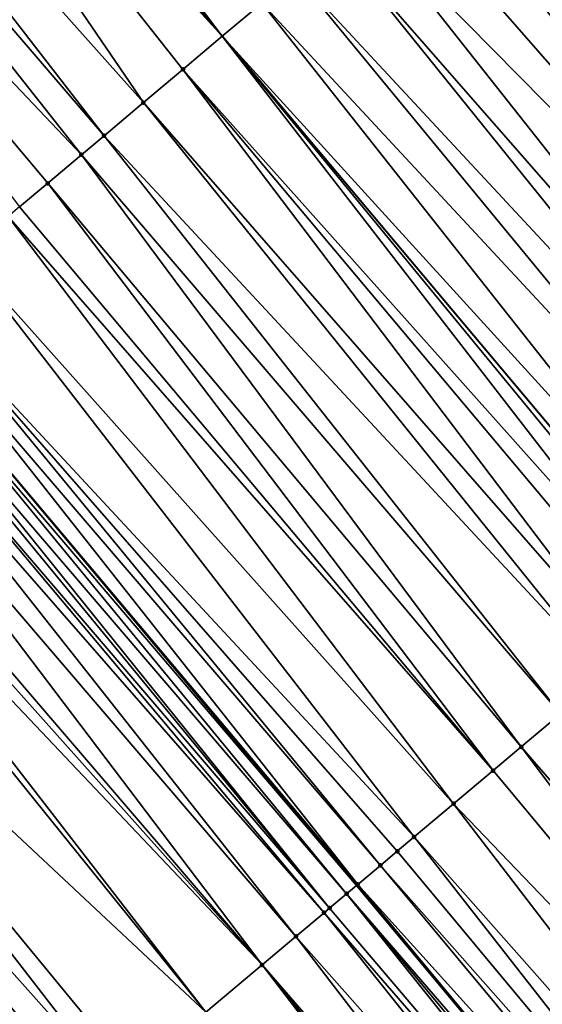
# Model space of a CAD drawing. Header units: feet. Extents: x 2004186 to 2014793, y 836912 to 864902.
# Tile 396 of 656: x 2009378 to 2009392, y 849611 to 849637. Entities that reach past the tile are written whole.
import ezdxf

# ---------------------------------------------------------------- set-up
doc = ezdxf.new("R2010")
doc.units = ezdxf.units.FT
doc.header["$LTSCALE"] = 100
doc.header["$MEASUREMENT"] = 0
for name, color, linetype, lineweight in [('GPL_Skip Line', 2, 'Continuous', 40), ('Road Shots', 4, 'Continuous', 200), ('Road X-Section', 30, 'Continuous', 13)]:
    doc.layers.add(name, color=color, linetype=linetype, lineweight=lineweight)
doc.layers.add('I-77 SB_MM21-27-Surface-TIN', color=7, linetype='Continuous')

msp = doc.modelspace()

# ---------------------------------------------------------------- linework, layer by layer
at = {"layer": 'GPL_Skip Line'}
for points in [[(2009438.129472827, 849552.3511062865, 426.1477713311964), (2009425.334444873, 849567.722633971, 426.2439972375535), (2009412.539379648, 849583.0942064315, 426.2860564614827), (2009399.744316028, 849598.4657769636, 426.3304347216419), (2009386.976921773, 849613.7717404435, 426.3519453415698), (2009374.115921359, 849629.0882366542, 426.3416086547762), (2009361.254929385, 849644.4047228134, 426.3595883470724), (2009348.393928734, 849659.7212193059, 426.3483312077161), (2009335.530203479, 849675.0286495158, 426.3273471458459), (2009322.648573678, 849690.327785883, 426.3167931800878), (2009309.766964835, 849705.6268973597, 426.2555082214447), (2009296.885324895, 849720.9260457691, 426.2694924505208), (2009284.003696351, 849736.2251806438, 426.2559963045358), (2009271.12207426, 849751.5243078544, 426.226711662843), (2009258.240436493, 849766.8234536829, 426.2355876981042), (2009245.35881301, 849782.1225825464, 426.2096794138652)], [(2009459.985824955, 849544.5104903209, 426.249524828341), (2009447.348453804, 849560.0116358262, 426.2957450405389), (2009434.566216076, 849575.3938657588, 426.3390876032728), (2009421.78395499, 849590.7761238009, 426.3484137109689), (2009409.00170277, 849606.1583711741, 426.370651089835), (2009396.197962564, 849621.5226607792, 426.3916740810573), (2009383.32899335, 849636.8324452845, 426.4032966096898), (2009370.460031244, 849652.1422213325, 426.4386457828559), (2009357.591051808, 849667.452017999, 426.4161522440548), (2009344.720171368, 849682.7602036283, 426.4328873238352), (2009331.844726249, 849698.064536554, 426.4145080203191), (2009318.969288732, 849713.3688604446, 426.3776807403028), (2009306.093820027, 849728.6732214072, 426.4165438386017), (2009293.218369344, 849743.9775609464, 426.4116676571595), (2009280.342932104, 849759.2818845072, 426.3741667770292), (2009267.467481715, 849774.5862236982, 426.3685787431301)]]:
    msp.add_polyline3d(points, dxfattribs=at)
at = {"layer": 'I-77 SB_MM21-27-Surface-TIN', "color": 128, "linetype": 'ByBlock', "lineweight": -2}
for points in [[(2009371.225520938, 849652.7856694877, 426.4397844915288), (2009370.460031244, 849652.1422213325, 426.4386457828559), (2009383.32899335, 849636.8324452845, 426.4032966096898)], [(2009371.225520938, 849652.7856694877, 426.4397844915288), (2009383.32899335, 849636.8324452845, 426.4032966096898), (2009384.400679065, 849637.7332725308, 426.4053858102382)], [(2009369.847638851, 849651.627463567, 426.4356057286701), (2009383.32899335, 849636.8324452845, 426.4032966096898), (2009370.460031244, 849652.1422213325, 426.4386457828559)], [(2009369.847638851, 849651.627463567, 426.4356057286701), (2009367.857358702, 849649.9545066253, 426.4094673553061), (2009381.185619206, 849635.0307940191, 426.3900646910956)], [(2009369.847638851, 849651.627463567, 426.4356057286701), (2009382.257307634, 849635.9316180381, 426.4012074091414), (2009383.32899335, 849636.8324452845, 426.4032966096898)], [(2009369.847638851, 849651.627463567, 426.4356057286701), (2009381.185619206, 849635.0307940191, 426.3900646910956), (2009382.257307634, 849635.9316180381, 426.4012074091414)], [(2009367.857358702, 849649.9545066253, 426.4094673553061), (2009367.091866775, 849649.3110611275, 426.400873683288), (2009380.113930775, 849634.1299700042, 426.3789095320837)], [(2009367.857358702, 849649.9545066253, 426.4094673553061), (2009380.113930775, 849634.1299700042, 426.3789095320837), (2009381.185619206, 849635.0307940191, 426.3900646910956)], [(2009367.091866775, 849649.3110611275, 426.400873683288), (2009365.71398301, 849648.152857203, 426.3910950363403), (2009379.501537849, 849633.6152128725, 426.3740833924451)], [(2009367.091866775, 849649.3110611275, 426.400873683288), (2009379.501537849, 849633.6152128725, 426.3740833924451), (2009380.113930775, 849634.1299700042, 426.3789095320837)], [(2009365.71398301, 849648.152857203, 426.3910950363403), (2009378.582950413, 849632.8430748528, 426.3733585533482), (2009379.501537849, 849633.6152128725, 426.3740833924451)], [(2009365.71398301, 849648.152857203, 426.3910950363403), (2009377.817459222, 849632.1996284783, 426.3672134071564), (2009378.582950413, 849632.8430748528, 426.3733585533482)], [(2009391.902476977, 849644.0390657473, 426.4130199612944), (2009391.290087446, 849643.5243045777, 426.419521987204), (2009404.61835645, 849628.6005818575, 426.4285291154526)], [(2009392.055573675, 849644.1677568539, 426.4091106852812), (2009391.902476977, 849644.0390657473, 426.4130199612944), (2009404.924549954, 849628.8579639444, 426.4210639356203)], [(2009391.902476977, 849644.0390657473, 426.4130199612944), (2009404.61835645, 849628.6005818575, 426.4285291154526), (2009404.924549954, 849628.8579639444, 426.4210639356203)], [(2009391.290087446, 849643.5243045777, 426.419521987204), (2009390.524597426, 849642.8808568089, 426.4172875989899), (2009403.852867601, 849627.9571326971, 426.4301988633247)], [(2009391.290087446, 849643.5243045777, 426.419521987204), (2009404.159063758, 849628.2145116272, 426.431590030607), (2009404.61835645, 849628.6005818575, 426.4285291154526)], [(2009391.290087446, 849643.5243045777, 426.419521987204), (2009403.852867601, 849627.9571326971, 426.4301988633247), (2009404.159063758, 849628.2145116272, 426.431590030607)], [(2009390.524597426, 849642.8808568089, 426.4172875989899), (2009389.452911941, 849641.9800292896, 426.4159640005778), (2009402.781181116, 849627.0563063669, 426.4255393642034)], [(2009390.524597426, 849642.8808568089, 426.4172875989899), (2009403.087378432, 849627.3136839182, 426.4307987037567), (2009403.852867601, 849627.9571326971, 426.4301988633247)], [(2009390.524597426, 849642.8808568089, 426.4172875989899), (2009402.781181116, 849627.0563063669, 426.4255393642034), (2009403.087378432, 849627.3136839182, 426.4307987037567)], [(2009389.452911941, 849641.9800292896, 426.4159640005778), (2009388.993619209, 849641.5939591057, 426.4188956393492), (2009402.321887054, 849626.6702377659, 426.4240304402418)], [(2009389.452911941, 849641.9800292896, 426.4159640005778), (2009402.321887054, 849626.6702377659, 426.4240304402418), (2009402.781181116, 849627.0563063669, 426.4255393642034)], [(2009388.993619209, 849641.5939591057, 426.4188956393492), (2009388.075031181, 849640.8218217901, 426.416195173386), (2009401.250200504, 849625.7694115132, 426.4191533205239)], [(2009388.993619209, 849641.5939591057, 426.4188956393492), (2009401.250200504, 849625.7694115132, 426.4191533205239), (2009402.321887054, 849626.6702377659, 426.4240304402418)], [(2009388.075031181, 849640.8218217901, 426.416195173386), (2009387.156443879, 849640.0496836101, 426.4159197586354), (2009401.250200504, 849625.7694115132, 426.4191533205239)], [(2009387.156443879, 849640.0496836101, 426.4159197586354), (2009386.390952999, 849639.4062368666, 426.4108098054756), (2009399.566121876, 849624.35382712, 426.4122801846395)], [(2009387.156443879, 849640.0496836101, 426.4159197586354), (2009399.566121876, 849624.35382712, 426.4122801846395), (2009401.250200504, 849625.7694115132, 426.4191533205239)], [(2009386.390952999, 849639.4062368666, 426.4108098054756), (2009385.319266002, 849638.5054111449, 426.4044430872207), (2009398.953728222, 849623.8390708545, 426.4050241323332)], [(2009386.390952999, 849639.4062368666, 426.4108098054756), (2009398.953728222, 849623.8390708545, 426.4050241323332), (2009399.566121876, 849624.35382712, 426.4122801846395)], [(2009385.319266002, 849638.5054111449, 426.4044430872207), (2009384.400679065, 849637.7332725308, 426.4053858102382), (2009398.03513919, 849623.0669347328, 426.3989746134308)], [(2009385.319266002, 849638.5054111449, 426.4044430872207), (2009398.03513919, 849623.0669347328, 426.3989746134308), (2009398.953728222, 849623.8390708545, 426.4050241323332)], [(2009384.400679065, 849637.7332725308, 426.4053858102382), (2009383.32899335, 849636.8324452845, 426.4032966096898), (2009396.810355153, 849622.0374183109, 426.395377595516)], [(2009384.400679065, 849637.7332725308, 426.4053858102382), (2009396.810355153, 849622.0374183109, 426.395377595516), (2009398.03513919, 849623.0669347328, 426.3989746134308)], [(2009382.257307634, 849635.9316180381, 426.4012074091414), (2009395.585571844, 849621.0079010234, 426.3942091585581), (2009383.32899335, 849636.8324452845, 426.4032966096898)], [(2009396.044864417, 849621.3939713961, 426.390748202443), (2009396.197962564, 849621.5226607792, 426.3916740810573), (2009383.32899335, 849636.8324452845, 426.4032966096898)], [(2009396.810355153, 849622.0374183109, 426.395377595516), (2009383.32899335, 849636.8324452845, 426.4032966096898), (2009396.197962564, 849621.5226607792, 426.3916740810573)], [(2009396.044864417, 849621.3939713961, 426.390748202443), (2009383.32899335, 849636.8324452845, 426.4032966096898), (2009395.585571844, 849621.0079010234, 426.3942091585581)], [(2009382.257307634, 849635.9316180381, 426.4012074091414), (2009381.185619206, 849635.0307940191, 426.3900646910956), (2009394.360786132, 849619.9783865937, 426.3850227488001)], [(2009382.257307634, 849635.9316180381, 426.4012074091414), (2009394.360786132, 849619.9783865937, 426.3850227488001), (2009395.126277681, 849620.6218325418, 426.3923645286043)], [(2009382.257307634, 849635.9316180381, 426.4012074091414), (2009395.126277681, 849620.6218325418, 426.3923645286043), (2009395.585571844, 849621.0079010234, 426.3942091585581)], [(2009381.185619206, 849635.0307940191, 426.3900646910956), (2009380.113930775, 849634.1299700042, 426.3789095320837), (2009393.748392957, 849619.4636297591, 426.3793633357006)], [(2009381.185619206, 849635.0307940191, 426.3900646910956), (2009393.748392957, 849619.4636297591, 426.3793633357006), (2009394.360786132, 849619.9783865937, 426.3850227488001)], [(2009380.113930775, 849634.1299700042, 426.3789095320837), (2009379.501537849, 849633.6152128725, 426.3740833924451), (2009392.523607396, 849618.4341151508, 426.3706788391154)], [(2009380.113930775, 849634.1299700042, 426.3789095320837), (2009392.523607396, 849618.4341151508, 426.3706788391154), (2009393.748392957, 849619.4636297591, 426.3793633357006)], [(2009379.501537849, 849633.6152128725, 426.3740833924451), (2009378.582950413, 849632.8430748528, 426.3733585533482), (2009391.451921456, 849617.5332881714, 426.3678402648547)], [(2009379.501537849, 849633.6152128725, 426.3740833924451), (2009391.451921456, 849617.5332881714, 426.3678402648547), (2009392.523607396, 849618.4341151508, 426.3706788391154)], [(2009378.582950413, 849632.8430748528, 426.3733585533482), (2009377.817459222, 849632.1996284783, 426.3672134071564), (2009390.686430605, 849616.889841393, 426.3628285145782)], [(2009378.582950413, 849632.8430748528, 426.3733585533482), (2009390.686430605, 849616.889841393, 426.3628285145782), (2009391.451921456, 849617.5332881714, 426.3678402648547)], [(2009377.817459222, 849632.1996284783, 426.3672134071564), (2009377.511263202, 849631.9422493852, 426.3662793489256), (2009390.686430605, 849616.889841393, 426.3628285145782)], [(2009377.511263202, 849631.9422493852, 426.3662793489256), (2009376.286479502, 849630.9127325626, 426.3638070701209), (2009389.614744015, 849615.9890151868, 426.3578214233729)], [(2009377.511263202, 849631.9422493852, 426.3662793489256), (2009389.614744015, 849615.9890151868, 426.3578214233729), (2009390.686430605, 849616.889841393, 426.3628285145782)], [(2009376.286479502, 849630.9127325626, 426.3638070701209), (2009374.908597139, 849629.7545269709, 426.358685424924), (2009388.543058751, 849615.0881874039, 426.3572368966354)], [(2009376.286479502, 849630.9127325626, 426.3638070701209), (2009388.543058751, 849615.0881874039, 426.3572368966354), (2009389.614744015, 849615.9890151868, 426.3578214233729)], [(2009374.908597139, 849629.7545269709, 426.358685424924), (2009374.602400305, 849629.4971488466, 426.3550338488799), (2009387.624472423, 849614.3160480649, 426.3602132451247)], [(2009374.908597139, 849629.7545269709, 426.358685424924), (2009388.083766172, 849614.7021170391, 426.3606753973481), (2009388.543058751, 849615.0881874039, 426.3572368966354)], [(2009374.908597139, 849629.7545269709, 426.358685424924), (2009387.624472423, 849614.3160480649, 426.3602132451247), (2009388.083766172, 849614.7021170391, 426.3606753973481)], [(2009374.602400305, 849629.4971488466, 426.3550338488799), (2009374.115921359, 849629.0882366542, 426.3416086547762), (2009387.012078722, 849613.8012918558, 426.3527986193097)], [(2009374.602400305, 849629.4971488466, 426.3550338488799), (2009387.012078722, 849613.8012918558, 426.3527986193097), (2009387.624472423, 849614.3160480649, 426.3602132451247)], [(2009373.990003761, 849628.9823960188, 426.3381337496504), (2009386.976921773, 849613.7717404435, 426.3519453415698), (2009374.115921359, 849629.0882366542, 426.3416086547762)], [(2009387.012078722, 849613.8012918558, 426.3527986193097), (2009374.115921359, 849629.0882366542, 426.3416086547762), (2009386.976921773, 849613.7717404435, 426.3519453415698)], [(2009373.990003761, 849628.9823960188, 426.3381337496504), (2009373.683809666, 849628.7250146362, 426.3436226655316), (2009386.705880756, 849613.5439150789, 426.3453670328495)], [(2009373.990003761, 849628.9823960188, 426.3381337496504), (2009386.705880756, 849613.5439150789, 426.3453670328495), (2009386.976921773, 849613.7717404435, 426.3519453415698)], [(2009373.530710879, 849628.5963260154, 426.3405583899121), (2009373.224512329, 849628.3389499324, 426.3311805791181), (2009386.246585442, 849613.1578479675, 426.3396789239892)], [(2009373.683809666, 849628.7250146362, 426.3436226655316), (2009373.530710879, 849628.5963260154, 426.3405583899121), (2009386.246585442, 849613.1578479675, 426.3396789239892)], [(2009373.683809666, 849628.7250146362, 426.3436226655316), (2009386.246585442, 849613.1578479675, 426.3396789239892), (2009386.705880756, 849613.5439150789, 426.3453670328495)], [(2009373.224512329, 849628.3389499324, 426.3311805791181), (2009372.918314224, 849628.0815733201, 426.3232869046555), (2009386.093486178, 849613.0291599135, 426.335024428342)], [(2009373.224512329, 849628.3389499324, 426.3311805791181), (2009386.093486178, 849613.0291599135, 426.335024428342), (2009386.246585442, 849613.1578479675, 426.3396789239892)], [(2009372.918314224, 849628.0815733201, 426.3232869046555), (2009372.305916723, 849627.5668216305, 426.303193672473), (2009385.327987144, 849612.3857228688, 426.3027061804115)], [(2009372.918314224, 849628.0815733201, 426.3232869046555), (2009385.327987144, 849612.3857228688, 426.3027061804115), (2009386.093486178, 849613.0291599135, 426.335024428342)], [(2009372.305916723, 849627.5668216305, 426.303193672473), (2009371.387324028, 849626.7946898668, 426.2849192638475), (2009384.409390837, 849611.6135954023, 426.272376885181)], [(2009372.305916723, 849627.5668216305, 426.303193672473), (2009384.409390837, 849611.6135954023, 426.272376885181), (2009385.327987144, 849612.3857228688, 426.3027061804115)], [(2009371.387324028, 849626.7946898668, 426.2849192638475), (2009371.081125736, 849626.5373134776, 426.2763994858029), (2009384.409390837, 849611.6135954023, 426.272376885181)], [(2009371.081125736, 849626.5373134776, 426.2763994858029), (2009370.62182707, 849626.1512503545, 426.2595232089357), (2009384.409390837, 849611.6135954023, 426.272376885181)], [(2009370.62182707, 849626.1512503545, 426.2595232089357), (2009370.315628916, 849625.8938737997, 426.251468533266), (2009382.878399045, 849610.326713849, 426.2286786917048)], [(2009370.62182707, 849626.1512503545, 426.2595232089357), (2009382.878399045, 849610.326713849, 426.2286786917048), (2009384.409390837, 849611.6135954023, 426.272376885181)], [(2009370.315628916, 849625.8938737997, 426.251468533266), (2009368.172248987, 849624.092229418, 426.2189246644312), (2009382.878399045, 849610.326713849, 426.2286786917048)], [(2009368.172248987, 849624.092229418, 426.2189246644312), (2009367.100556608, 849623.1914100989, 426.1945970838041), (2009380.428818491, 849608.2676958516, 426.1798348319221)], [(2009368.172248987, 849624.092229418, 426.2189246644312), (2009380.888114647, 849608.6537619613, 426.1883338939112), (2009382.878399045, 849610.326713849, 426.2286786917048)], [(2009368.172248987, 849624.092229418, 426.2189246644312), (2009380.428818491, 849608.2676958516, 426.1798348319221), (2009380.888114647, 849608.6537619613, 426.1883338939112)], [(2009367.100556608, 849623.1914100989, 426.1945970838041), (2009366.488161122, 849622.676656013, 426.1812265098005), (2009379.816423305, 849607.7529414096, 426.1674631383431)], [(2009367.100556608, 849623.1914100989, 426.1945970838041), (2009379.816423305, 849607.7529414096, 426.1674631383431), (2009380.428818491, 849608.2676958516, 426.1798348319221)], [(2009366.488161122, 849622.676656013, 426.1812265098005), (2009366.028865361, 849622.2905894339, 426.1740451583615), (2009378.897828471, 849606.9808121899, 426.1420515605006)], [(2009366.488161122, 849622.676656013, 426.1812265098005), (2009378.897828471, 849606.9808121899, 426.1420515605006), (2009379.816423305, 849607.7529414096, 426.1674631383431)], [(2009366.028865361, 849622.2905894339, 426.1740451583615), (2009365.569569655, 849621.9045227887, 426.1670489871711), (2009378.59163184, 849606.7234338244, 426.1390764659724)], [(2009366.028865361, 849622.2905894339, 426.1740451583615), (2009378.59163184, 849606.7234338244, 426.1390764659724), (2009378.897828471, 849606.9808121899, 426.1420515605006)], [(2009365.569569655, 849621.9045227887, 426.1670489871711), (2009364.80407362, 849621.2610821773, 426.1447359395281), (2009377.826137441, 849606.0799912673, 426.1222225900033)], [(2009365.569569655, 849621.9045227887, 426.1670489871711), (2009378.285435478, 849606.4660551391, 426.1369984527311), (2009378.59163184, 849606.7234338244, 426.1390764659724)], [(2009365.569569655, 849621.9045227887, 426.1670489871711), (2009377.826137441, 849606.0799912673, 426.1222225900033), (2009378.285435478, 849606.4660551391, 426.1369984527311)], [(2009364.80407362, 849621.2610821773, 426.1447359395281), (2009377.67303737, 849605.9513041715, 426.1148803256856), (2009377.826137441, 849606.0799912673, 426.1222225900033)], [(2009392.523607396, 849618.4341151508, 426.3706788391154), (2009391.451921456, 849617.5332881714, 426.3678402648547), (2009404.54083189, 849602.4515354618, 426.3468081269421)], [(2009391.451921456, 849617.5332881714, 426.3678402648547), (2009390.686430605, 849616.889841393, 426.3628285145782), (2009403.464069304, 849601.5567827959, 426.3401067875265)], [(2009391.451921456, 849617.5332881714, 426.3678402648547), (2009403.464069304, 849601.5567827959, 426.3401067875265), (2009404.54083189, 849602.4515354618, 426.3468081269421)], [(2009390.686430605, 849616.889841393, 426.3628285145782), (2009389.614744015, 849615.9890151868, 426.3578214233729), (2009403.464069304, 849601.5567827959, 426.3401067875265)], [(2009389.614744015, 849615.9890151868, 426.3578214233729), (2009388.543058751, 849615.0881874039, 426.3572368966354), (2009401.772018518, 849600.1507372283, 426.3364302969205)], [(2009389.614744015, 849615.9890151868, 426.3578214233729), (2009401.772018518, 849600.1507372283, 426.3364302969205), (2009403.464069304, 849601.5567827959, 426.3401067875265)], [(2009388.543058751, 849615.0881874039, 426.3572368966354), (2009388.083766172, 849614.7021170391, 426.3606753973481), (2009400.849086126, 849599.3837979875, 426.3408325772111)], [(2009388.543058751, 849615.0881874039, 426.3572368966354), (2009400.849086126, 849599.3837979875, 426.3408325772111), (2009401.772018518, 849600.1507372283, 426.3364302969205)], [(2009388.083766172, 849614.7021170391, 426.3606753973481), (2009387.624472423, 849614.3160480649, 426.3602132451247), (2009400.849086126, 849599.3837979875, 426.3408325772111)], [(2009387.624472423, 849614.3160480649, 426.3602132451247), (2009387.012078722, 849613.8012918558, 426.3527986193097), (2009400.387618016, 849599.0003306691, 426.3402478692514)], [(2009387.624472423, 849614.3160480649, 426.3602132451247), (2009400.387618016, 849599.0003306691, 426.3402478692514), (2009400.849086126, 849599.3837979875, 426.3408325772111)], [(2009386.705880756, 849613.5439150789, 426.3453670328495), (2009399.744316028, 849598.4657769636, 426.3304347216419), (2009386.976921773, 849613.7717404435, 426.3519453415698)], [(2009387.012078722, 849613.8012918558, 426.3527986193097), (2009386.976921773, 849613.7717404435, 426.3519453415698), (2009399.744316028, 849598.4657769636, 426.3304347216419)], [(2009387.012078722, 849613.8012918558, 426.3527986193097), (2009399.744316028, 849598.4657769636, 426.3304347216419), (2009400.387618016, 849599.0003306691, 426.3402478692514)], [(2009386.705880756, 849613.5439150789, 426.3453670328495), (2009386.246585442, 849613.1578479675, 426.3396789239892), (2009399.157022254, 849597.9777681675, 426.3180993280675)], [(2009386.705880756, 849613.5439150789, 426.3453670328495), (2009399.464672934, 849598.2334067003, 426.3261689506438), (2009399.744316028, 849598.4657769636, 426.3304347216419)], [(2009386.705880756, 849613.5439150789, 426.3453670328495), (2009399.157022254, 849597.9777681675, 426.3180993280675), (2009399.464672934, 849598.2334067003, 426.3261689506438)], [(2009386.093486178, 849613.0291599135, 426.335024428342), (2009385.327987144, 849612.3857228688, 426.3027061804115), (2009398.541713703, 849597.4664997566, 426.2914870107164)], [(2009386.246585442, 849613.1578479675, 426.3396789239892), (2009386.093486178, 849613.0291599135, 426.335024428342), (2009399.157022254, 849597.9777681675, 426.3180993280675)], [(2009386.093486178, 849613.0291599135, 426.335024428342), (2009398.541713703, 849597.4664997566, 426.2914870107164), (2009399.157022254, 849597.9777681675, 426.3180993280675)], [(2009385.327987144, 849612.3857228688, 426.3027061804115), (2009384.409390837, 849611.6135954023, 426.272376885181), (2009397.464930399, 849596.5717720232, 426.2546138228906)], [(2009385.327987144, 849612.3857228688, 426.3027061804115), (2009397.464930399, 849596.5717720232, 426.2546138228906), (2009398.541713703, 849597.4664997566, 426.2914870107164)], [(2009384.409390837, 849611.6135954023, 426.272376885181), (2009382.878399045, 849610.326713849, 426.2286786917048), (2009396.541980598, 849595.804853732, 426.2336642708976)], [(2009384.409390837, 849611.6135954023, 426.272376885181), (2009397.003455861, 849596.1883124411, 426.2446671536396), (2009397.464930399, 849596.5717720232, 426.2546138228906)], [(2009384.409390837, 849611.6135954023, 426.272376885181), (2009396.541980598, 849595.804853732, 426.2336642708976), (2009397.003455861, 849596.1883124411, 426.2446671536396)]]:
    msp.add_3dface(points, dxfattribs=at)
at = {"layer": 'Road Shots', "lineweight": 100}
for p in [(2009382.257307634, 849635.9316180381, 426.4012074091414), (2009381.185619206, 849635.0307940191, 426.3900646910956), (2009380.113930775, 849634.1299700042, 426.3789095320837), (2009379.501537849, 849633.6152128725, 426.3740833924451), (2009378.582950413, 849632.8430748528, 426.3733585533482), (2009391.451921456, 849617.5332881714, 426.3678402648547), (2009390.686430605, 849616.889841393, 426.3628285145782), (2009389.614744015, 849615.9890151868, 426.3578214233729), (2009388.543058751, 849615.0881874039, 426.3572368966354), (2009388.083766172, 849614.7021170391, 426.3606753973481), (2009387.624472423, 849614.3160480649, 426.3602132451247), (2009387.012078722, 849613.8012918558, 426.3527986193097), (2009386.705880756, 849613.5439150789, 426.3453670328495), (2009386.093486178, 849613.0291599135, 426.335024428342), (2009386.246585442, 849613.1578479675, 426.3396789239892), (2009385.327987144, 849612.3857228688, 426.3027061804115), (2009384.409390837, 849611.6135954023, 426.272376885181)]:
    msp.add_point(p, dxfattribs=at)
at = {"layer": 'Road X-Section', "extrusion": (-0.6434484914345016, 0.7654892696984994, 0.0004656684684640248), "elevation": -642526.5948143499, "flags": 128}
msp.add_lwpolyline([(-2084828.741207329, 725.0399663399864), (-2084829.541207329, 725.0855509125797), (-2084831.341207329, 725.18152125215), (-2084832.141207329, 725.2230734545), (-2084832.341207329, 725.2279477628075), (-2084832.541207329, 725.229583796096), (-2084832.741207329, 725.2364730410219), (-2084832.941207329, 725.2471273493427), (-2084833.141207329, 725.2607034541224), (-2084833.741207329, 725.3101577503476), (-2084833.941207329, 725.3204164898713), (-2084834.341207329, 725.3276010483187), (-2084834.541207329, 725.3353495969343), (-2084834.741207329, 725.3502420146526), (-2084834.941207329, 725.3606612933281), (-2084835.141207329, 725.3653758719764), (-2084835.341207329, 725.3677708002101), (-2084835.54120733, 725.3727535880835), (-2084835.741207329, 725.3812603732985), (-2084835.941207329, 725.3857240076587), (-2084837.34120733, 725.4017504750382), (-2084839.741207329, 725.4441105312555), (-2084841.541207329, 725.4669772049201), (-2084841.741207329, 725.4677817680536), (-2084842.341207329, 725.4785272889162), (-2084843.341207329, 725.5035293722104), (-2084845.541207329, 725.5412056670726), (-2084846.541207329, 725.5583350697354), (-2084846.741207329, 725.5585798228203), (-2084846.941207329, 725.5638333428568), (-2084847.341207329, 725.5643113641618), (-2084847.941207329, 725.5717206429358), (-2084848.541207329, 725.5739490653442), (-2084849.941207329, 725.5756444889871), (-2084851.341207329, 725.5830534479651), (-2084851.941207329, 725.5867484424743), (-2084852.941207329, 725.5955490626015), (-2084854.741207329, 725.6053277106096), (-2084855.741207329, 725.613921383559), (-2084858.341207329, 725.6400597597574), (-2084859.141207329, 725.6430998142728), (-2084860.141207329, 725.6442385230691), (-2084861.34120733, 725.6368211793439), (-2084863.141207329, 725.6377844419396), (-2084864.541207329, 725.6382934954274), (-2084866.94120733, 725.6369510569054), (-2084869.341207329, 725.6346850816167), (-2084869.541207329, 725.6332950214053), (-2084869.941207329, 725.6250198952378), (-2084870.141207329, 725.6250717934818), (-2084870.341207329, 725.6214997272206), (-2084870.741207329, 725.6099911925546), (-2084870.941207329, 725.6127889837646), (-2084871.341207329, 725.6325610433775), (-2084871.541207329, 725.634251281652), (-2084871.741207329, 725.6254171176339), (-2084871.941207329, 725.6135779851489), (-2084872.141207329, 725.6068651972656), (-2084872.941207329, 725.5925028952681), (-2084873.141207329, 725.5963051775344), (-2084873.341207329, 725.5975699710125), (-2084874.941207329, 725.5569037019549), (-2084876.341207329, 725.522650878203), (-2084877.541207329, 725.4904752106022), (-2084878.541207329, 725.4698519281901), (-2084879.541207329, 725.4453764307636)], dxfattribs=at)
at = {"layer": 'Road X-Section', "extrusion": (-0.6434484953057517, 0.7654892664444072, 0.0004656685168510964), "elevation": -642546.6053579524, "flags": 128}
msp.add_lwpolyline([(-2084828.737957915, 725.0383826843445), (-2084829.937957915, 725.1040915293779), (-2084831.137957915, 725.1680029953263), (-2084831.737957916, 725.20204174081), (-2084832.137957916, 725.2187634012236), (-2084832.337957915, 725.2266373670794), (-2084832.537957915, 725.2372960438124), (-2084833.137957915, 725.2769488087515), (-2084833.737957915, 725.3090235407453), (-2084833.937957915, 725.3174599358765), (-2084834.337957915, 725.3272649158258), (-2084834.537957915, 725.3365003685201), (-2084834.737957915, 725.3485957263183), (-2084834.937957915, 725.3585393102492), (-2084835.937957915, 725.3808523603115), (-2084836.537957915, 725.3878485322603), (-2084837.137957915, 725.3950298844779), (-2084837.937957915, 725.4084004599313), (-2084839.337957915, 725.4327280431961), (-2084842.137957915, 725.465271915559), (-2084842.537957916, 725.4733265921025), (-2084843.137957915, 725.4902028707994), (-2084843.537957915, 725.4987226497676), (-2084844.737957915, 725.5169970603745), (-2084845.537957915, 725.5370902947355), (-2084845.937957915, 725.544983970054), (-2084846.337957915, 725.5543617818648), (-2084846.537957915, 725.5574260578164), (-2084846.937957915, 725.5519371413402), (-2084847.737957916, 725.5688372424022), (-2084848.137957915, 725.572488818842), (-2084849.937957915, 725.5776104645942), (-2084851.537957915, 725.5800827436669), (-2084851.937957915, 725.5810168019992), (-2084852.937957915, 725.5871619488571), (-2084854.137957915, 725.5878867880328), (-2084854.937957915, 725.5927129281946), (-2084856.337957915, 725.6038680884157), (-2084857.737957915, 725.6150108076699), (-2084860.537957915, 725.6191892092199), (-2084861.737957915, 725.6182464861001), (-2084863.137957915, 725.6246132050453), (-2084864.137957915, 725.629723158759), (-2084865.337957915, 725.6299985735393), (-2084866.537957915, 725.6326990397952), (-2084867.137957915, 725.6297674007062), (-2084868.537957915, 725.6310909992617), (-2084869.537957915, 725.6333253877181), (-2084870.337957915, 725.6268233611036), (-2084870.537957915, 725.6229140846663), (-2084870.737957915, 725.6224261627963), (-2084870.937957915, 725.6184768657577), (-2084871.137957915, 725.6245260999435), (-2084871.337957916, 725.634535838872), (-2084871.537957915, 725.6385243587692), (-2084871.737957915, 725.6348832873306), (-2084872.137957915, 725.6228669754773), (-2084872.537957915, 725.6162793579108), (-2084872.737957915, 725.6099326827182), (-2084872.937957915, 725.6058966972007), (-2084873.337957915, 725.6113631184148), (-2084874.137957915, 725.5920311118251), (-2084875.137957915, 725.5721352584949), (-2084876.537957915, 725.5404946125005), (-2084877.337957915, 725.5213920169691), (-2084877.937957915, 725.5091147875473), (-2084878.337957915, 725.5027007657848), (-2084879.137957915, 725.4834163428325), (-2084879.337957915, 725.4792619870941)], dxfattribs=at)
at = {"layer": 'Road X-Section', "extrusion": (-0.6434484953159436, 0.7654892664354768, 0.0004656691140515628), "elevation": -642566.6053857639, "flags": 128}
msp.add_lwpolyline([(-2084828.93794921, 725.0350672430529), (-2084829.737949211, 725.0768009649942), (-2084831.13794921, 725.1476790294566), (-2084831.93794921, 725.1918964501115), (-2084833.537949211, 725.2683755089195), (-2084833.737949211, 725.2763343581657), (-2084834.137949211, 725.2880547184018), (-2084834.33794921, 725.2982444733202), (-2084834.93794921, 725.3383808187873), (-2084835.137949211, 725.3457230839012), (-2084835.737949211, 725.3604989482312), (-2084836.137949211, 725.3625769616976), (-2084836.53794921, 725.3655520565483), (-2084837.737949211, 725.3909636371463), (-2084838.53794921, 725.4033353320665), (-2084839.137949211, 725.4118343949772), (-2084841.737949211, 725.4521791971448), (-2084843.737949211, 725.4958773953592), (-2084844.937949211, 725.5262066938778), (-2084845.937949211, 725.5585249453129), (-2084846.137949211, 725.5631794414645), (-2084846.737949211, 725.5688675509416), (-2084847.13794921, 725.5762991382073), (-2084847.93794921, 725.5837137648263), (-2084848.537949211, 725.5841759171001), (-2084849.137949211, 725.5807374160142), (-2084850.537949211, 725.5813219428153), (-2084851.93794921, 725.5863290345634), (-2084852.937949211, 725.5913407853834), (-2084854.337949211, 725.5941793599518), (-2084855.93794921, 725.6028638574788), (-2084856.73794921, 725.6085232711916), (-2084857.737949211, 725.6158650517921), (-2084858.337949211, 725.6177096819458), (-2084858.937949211, 725.6142487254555), (-2084859.93794921, 725.6188781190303), (-2084861.53794921, 725.6224751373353), (-2084862.73794921, 725.6285246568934), (-2084863.537949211, 725.6357807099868), (-2084865.737949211, 725.6426538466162), (-2084867.13794921, 725.6475309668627), (-2084867.73794921, 725.649039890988), (-2084868.137949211, 725.6542992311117), (-2084869.137949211, 725.6536993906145), (-2084869.53794921, 725.6550905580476), (-2084870.137949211, 725.652029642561), (-2084870.537949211, 725.6445644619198), (-2084870.737949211, 725.6469229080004), (-2084871.33794921, 725.6689367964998), (-2084871.53794921, 725.6729783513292), (-2084871.737949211, 725.6700879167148), (-2084872.137949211, 725.6600194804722), (-2084872.53794921, 725.6519550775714), (-2084872.937949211, 725.6380448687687), (-2084873.137949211, 725.6348025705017), (-2084873.337949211, 725.6370423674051), (-2084873.537949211, 725.6371229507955), (-2084874.937949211, 725.6072485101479), (-2084875.53794921, 725.5933627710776), (-2084876.93794921, 725.5603515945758), (-2084877.937949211, 725.5407297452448), (-2084878.337949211, 725.5334445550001), (-2084878.937949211, 725.5261460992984), (-2084879.137949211, 725.5209294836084)], dxfattribs=at)
at = {"layer": 'Road X-Section', "extrusion": (-0.6391126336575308, 0.7691124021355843, 0.001074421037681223), "elevation": -630795.5877377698, "flags": 128}
msp.add_lwpolyline([(-2088426.819057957, 1103.551949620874), (-2088430.019057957, 1103.710833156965), (-2088431.219057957, 1103.754966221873), (-2088431.619057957, 1103.765382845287), (-2088432.019057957, 1103.770896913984), (-2088432.219057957, 1103.77679177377), (-2088433.219057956, 1103.818001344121), (-2088433.419057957, 1103.82455140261), (-2088433.619057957, 1103.828965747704), (-2088434.419057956, 1103.834746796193), (-2088435.019057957, 1103.84471586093), (-2088436.019057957, 1103.867501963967), (-2088436.619057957, 1103.881855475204), (-2088437.419057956, 1103.903697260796), (-2088439.019057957, 1103.932850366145), (-2088439.619057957, 1103.94967762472), (-2088440.419057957, 1103.974351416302), (-2088441.019057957, 1103.985354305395), (-2088441.619057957, 1103.995300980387), (-2088443.019057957, 1104.032174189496), (-2088443.819057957, 1104.058786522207), (-2088444.219057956, 1104.066856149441), (-2088445.419057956, 1104.080935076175), (-2088446.019057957, 1104.081519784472), (-2088447.219057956, 1104.07711750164), (-2088449.419057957, 1104.080793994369), (-2088450.819057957, 1104.087495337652), (-2088451.819057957, 1104.089670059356), (-2088454.819057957, 1104.105401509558), (-2088455.619057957, 1104.111607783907), (-2088456.619057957, 1104.111338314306), (-2088458.619057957, 1104.118710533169), (-2088459.219057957, 1104.123783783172), (-2088460.019057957, 1104.130392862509), (-2088461.019057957, 1104.142934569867), (-2088462.819057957, 1104.154771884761), (-2088463.819057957, 1104.157492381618), (-2088466.619057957, 1104.172718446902), (-2088467.619057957, 1104.173638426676), (-2088468.019057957, 1104.16685270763), (-2088468.219057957, 1104.165404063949), (-2088468.419057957, 1104.168401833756), (-2088468.819057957, 1104.182926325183), (-2088469.019057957, 1104.187698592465), (-2088469.219057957, 1104.189410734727), (-2088469.619057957, 1104.184551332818), (-2088470.419057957, 1104.17383117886), (-2088470.819057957, 1104.167933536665), (-2088471.219057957, 1104.162499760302), (-2088473.219057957, 1104.12036424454), (-2088475.219057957, 1104.075925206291), (-2088475.819057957, 1104.064992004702), (-2088476.219057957, 1104.057095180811)], dxfattribs=at)

doc.saveas('drawing.dxf')
